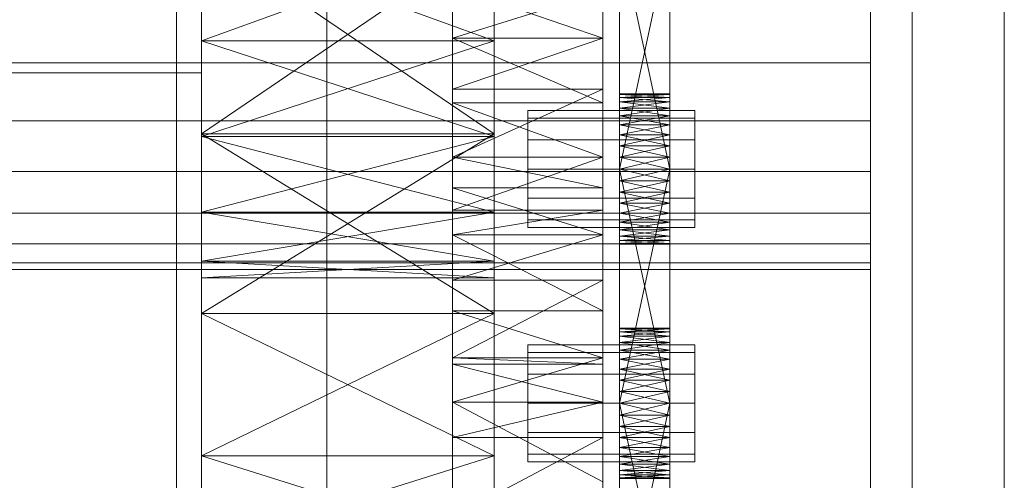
# Model space of a CAD drawing. Header units: millimetres. Extents: x -4738 to 65662, y -68080 to 6847.
# Tile 412 of 656: x 1378 to 1496, y -33299 to -33244. Entities that reach past the tile are written whole.
import ezdxf

# ---------------------------------------------------------------- set-up
doc = ezdxf.new("R2010")
doc.units = ezdxf.units.MM
doc.layers.add('frontal_C03', color=7, linetype='Continuous', lineweight=0)
doc.layers.add('frontal_secador', color=7, linetype='Continuous', lineweight=0)

msp = doc.modelspace()

# ---------------------------------------------------------------- linework, layer by layer
at = {"layer": 'frontal_C03'}
for p, q in [((1435, -34954.179), (1435, -32259.264)), ((1496, -34954.179), (1496, -32259.264)), ((1435, -32263.162), (1435, -34958.077)), ((1435, -35437.51), (1435, -32742.595)), ((1435, -32746.492), (1435, -35441.408)), ((1496, -32746.492), (1496, -35441.408)), ((1415, -35988), (1415, -33007.45)), ((1485, -35988), (1485, -33007.45))]:
    msp.add_line(p, q, dxfattribs=at)
at = {"layer": 'frontal_secador'}
for p, q in [((1400, -33250), (1400, -33000)), ((1400, -36000), (1400, -33000)), ((1397, -35940), (1397, -33075)), ((1400, -36000), (1400, -33075)), ((1400, -34600), (1400, -33075)), ((1400, -35940), (1400, -33075)), ((1400, -34650), (1400, -33075)), ((1480, -33098.5), (1480, -33359)), ((1480, -33354.82), (1480, -33098.5)), ((1480, -33330.5), (1480, -33117.12)), ((1480, -33354.82), (1480, -33117.12)), ((1480, -33122.82), (1480, -33337.72)), ((1480, -33122.82), (1480, -33359)), ((1480, -33330.5), (1480, -33129.28)), ((1480, -33136.5), (1480, -33337.72)), ((1480, -33330.5), (1480, -33136.5)), ((1430, -33163.111), (1430, -33245.858)), ((1448, -33245.858), (1448, -33163.111)), ((1430, -33269.365), (1430, -33177.639)), ((1430, -33177.639), (1430, -33245.858)), ((1430, -33311.527), (1430, -33177.639)), ((1448, -33177.639), (1448, -33269.365)), ((1448, -33245.858), (1448, -33177.639)), ((1448, -33177.639), (1448, -33311.527)), ((1400, -33188.24), (1400, -33278.76)), ((1435, -33278.76), (1435, -33188.24)), ((1430, -33197.635), (1430, -33245.858)), ((1448, -33245.858), (1448, -33197.635)), ((1400, -33220.83), (1400, -33278.76)), ((1430, -33221.142), (1430, -33245.858)), ((1430, -33269.365), (1430, -33221.142)), ((1435, -33278.76), (1435, -33220.83)), ((1448, -33245.858), (1448, -33221.142)), ((1448, -33221.142), (1448, -33269.365)), ((1450, -33264.281), (1450, -33225.481)), ((1456, -33225.481), (1456, -33264.281)), ((1430, -33245.858), (1430, -33227.302)), ((1448, -33227.302), (1448, -33245.858)), ((1450, -33227.136), (1450, -33264.281)), ((1456, -33264.281), (1456, -33227.136)), ((1450, -33264.281), (1450, -33229.414)), ((1456, -33229.414), (1456, -33264.281)), ((1450, -33261.5), (1450, -33232.092)), ((1450, -33264.281), (1450, -33232.092)), ((1456, -33232.092), (1456, -33261.5)), ((1456, -33232.092), (1456, -33264.281)), ((1400, -33233.5), (1400, -33246.17)), ((1400, -33278.76), (1400, -33233.5)), ((1400, -33233.5), (1400, -33257.294)), ((1400, -33233.5), (1400, -33257.599)), ((1400, -33306.731), (1400, -33233.5)), ((1400, -33233.5), (1400, -33266.67)), ((1435, -33233.5), (1400, -33257.294)), ((1435, -33257.294), (1400, -33233.5)), ((1435, -33233.5), (1400, -33246.17)), ((1435, -33246.17), (1400, -33233.5)), ((1435, -33246.17), (1435, -33233.5)), ((1435, -33233.5), (1435, -33278.76)), ((1435, -33257.294), (1435, -33233.5)), ((1435, -33257.599), (1435, -33233.5)), ((1435, -33233.5), (1435, -33306.731)), ((1435, -33266.67), (1435, -33233.5)), ((1450, -33233.5), (1450, -33261.5)), ((1456, -33261.5), (1450, -33233.5)), ((1456, -33233.5), (1450, -33261.5)), ((1456, -33261.5), (1456, -33233.5)), ((1430, -33245.858), (1430, -33239.698)), ((1448, -33245.858), (1430, -33239.698)), ((1430, -33240.248), (1430, -33245.858)), ((1448, -33240.248), (1430, -33245.858)), ((1448, -33239.698), (1448, -33245.858)), ((1448, -33245.858), (1448, -33240.248)), ((1430, -33241.304), (1430, -33248.807)), ((1480, -33241.304), (1480, -33248.807)), ((1400, -33257.599), (1400, -33246.17)), ((1400, -33278.76), (1400, -33246.17)), ((1435, -33246.17), (1400, -33246.17)), ((1435, -33246.17), (1400, -33257.599)), ((1435, -33257.599), (1400, -33246.17)), ((1430, -33245.858), (1430, -33263.732)), ((1430, -33253.576), (1430, -33245.858)), ((1430, -33269.365), (1430, -33245.858)), ((1430, -33245.858), (1430, -33251.942)), ((1430, -33245.858), (1430, -33289.361)), ((1430, -33245.858), (1430, -33311.527)), ((1448, -33245.858), (1430, -33245.858)), ((1448, -33245.858), (1430, -33251.942)), ((1448, -33253.576), (1430, -33245.858)), ((1435, -33246.17), (1435, -33257.599)), ((1435, -33246.17), (1435, -33278.76)), ((1448, -33263.732), (1448, -33245.858)), ((1448, -33245.858), (1448, -33253.576)), ((1448, -33245.858), (1448, -33269.365)), ((1448, -33251.942), (1448, -33245.858)), ((1448, -33289.361), (1448, -33245.858)), ((1448, -33311.527), (1448, -33245.858)), ((1480, -33248.807), (1325, -33248.807)), ((1430, -33248.807), (1325, -33248.807)), ((1430, -33248.807), (1430, -33255.723)), ((1480, -33248.807), (1480, -33255.723)), ((-1400, -33250), (1400, -33250)), ((1250, -33250), (1400, -33250)), ((1400, -36000), (1400, -33250)), ((1430, -33266.411), (1430, -33251.942)), ((1430, -33251.942), (1430, -33260.075)), ((1430, -33269.365), (1430, -33251.942)), ((1448, -33251.942), (1430, -33251.942)), ((1448, -33251.942), (1430, -33260.075)), ((1448, -33251.942), (1448, -33266.411)), ((1448, -33260.075), (1448, -33251.942)), ((1448, -33251.942), (1448, -33269.365)), ((1450, -33252.611), (1450, -33252.5)), ((1456, -33252.611), (1450, -33252.5)), ((1456, -33252.5), (1450, -33252.5)), ((1456, -33252.5), (1450, -33252.611)), ((1456, -33252.611), (1456, -33252.5)), ((1430, -33253.576), (1430, -33263.732)), ((1430, -33260.075), (1430, -33253.576)), ((1448, -33260.075), (1430, -33253.576)), ((1448, -33253.576), (1430, -33253.576)), ((1448, -33263.732), (1448, -33253.576)), ((1448, -33253.576), (1448, -33260.075)), ((1450, -33252.611), (1450, -33253.481)), ((1450, -33252.94), (1450, -33252.611)), ((1450, -33252.611), (1450, -33255.136)), ((1456, -33252.94), (1450, -33252.611)), ((1456, -33252.611), (1450, -33252.611)), ((1456, -33252.611), (1450, -33252.94)), ((1450, -33253.481), (1450, -33252.94)), ((1456, -33253.481), (1450, -33252.94)), ((1456, -33252.94), (1450, -33252.94)), ((1456, -33252.94), (1450, -33253.481)), ((1450, -33253.481), (1450, -33255.136)), ((1450, -33254.219), (1450, -33253.481)), ((1450, -33257.414), (1450, -33253.481)), ((1450, -33292.281), (1450, -33253.481)), ((1456, -33254.219), (1450, -33253.481)), ((1456, -33253.481), (1450, -33253.481)), ((1456, -33253.481), (1450, -33254.219)), ((1456, -33253.481), (1456, -33252.611)), ((1456, -33252.611), (1456, -33252.94)), ((1456, -33255.136), (1456, -33252.611)), ((1456, -33252.94), (1456, -33253.481)), ((1456, -33255.136), (1456, -33253.481)), ((1456, -33253.481), (1456, -33254.219)), ((1456, -33253.481), (1456, -33257.414)), ((1456, -33253.481), (1456, -33292.281)), ((1439, -33255.438), (1439, -33254.5)), ((1459, -33254.5), (1439, -33254.5)), ((1450, -33255.136), (1450, -33254.219)), ((1456, -33255.136), (1450, -33254.219)), ((1456, -33254.219), (1450, -33254.219)), ((1456, -33254.219), (1450, -33255.136)), ((1456, -33254.219), (1456, -33255.136)), ((1459, -33255.438), (1459, -33254.5)), ((1480, -33255.723), (1325, -33255.723)), ((1430, -33255.723), (1325, -33255.723)), ((1430, -33255.723), (1430, -33261.784)), ((1439, -33258), (1439, -33255.438)), ((1459, -33255.438), (1439, -33255.438)), ((1450, -33255.136), (1450, -33257.414)), ((1450, -33256.21), (1450, -33255.136)), ((1450, -33255.136), (1450, -33260.092)), ((1450, -33255.136), (1450, -33292.281)), ((1456, -33256.21), (1450, -33255.136)), ((1456, -33255.136), (1450, -33255.136)), ((1456, -33255.136), (1450, -33256.21)), ((1456, -33257.414), (1456, -33255.136)), ((1456, -33255.136), (1456, -33256.21)), ((1456, -33260.092), (1456, -33255.136)), ((1456, -33292.281), (1456, -33255.136)), ((1459, -33258), (1459, -33255.438)), ((1480, -33255.723), (1480, -33261.784)), ((1400, -33257.294), (1400, -33278.76)), ((1435, -33257.294), (1400, -33257.294)), ((1435, -33257.294), (1400, -33278.76)), ((1435, -33278.76), (1400, -33257.294)), ((1435, -33278.76), (1435, -33257.294)), ((1450, -33257.414), (1450, -33256.21)), ((1456, -33257.414), (1450, -33256.21)), ((1456, -33256.21), (1450, -33256.21)), ((1456, -33256.21), (1450, -33257.414)), ((1456, -33256.21), (1456, -33257.414)), ((1400, -33266.67), (1400, -33257.599)), ((1400, -33278.76), (1400, -33257.599)), ((1435, -33257.599), (1400, -33257.599)), ((1435, -33257.599), (1400, -33266.67)), ((1435, -33266.67), (1400, -33257.599)), ((1435, -33257.599), (1435, -33266.67)), ((1435, -33257.599), (1435, -33278.76)), ((1439, -33261.5), (1439, -33258)), ((1459, -33258), (1439, -33258)), ((1450, -33257.414), (1450, -33260.092)), ((1450, -33258.719), (1450, -33257.414)), ((1450, -33292.281), (1450, -33257.414)), ((1456, -33258.719), (1450, -33257.414)), ((1456, -33257.414), (1450, -33257.414)), ((1456, -33257.414), (1450, -33258.719)), ((1456, -33260.092), (1456, -33257.414)), ((1456, -33257.414), (1456, -33258.719)), ((1456, -33257.414), (1456, -33292.281)), ((1459, -33261.5), (1459, -33258)), ((1450, -33260.092), (1450, -33258.719)), ((1456, -33260.092), (1450, -33258.719)), ((1456, -33258.719), (1450, -33258.719)), ((1456, -33258.719), (1450, -33260.092)), ((1456, -33258.719), (1456, -33260.092)), ((1430, -33260.075), (1430, -33266.411)), ((1430, -33263.732), (1430, -33260.075)), ((1448, -33260.075), (1430, -33260.075)), ((1448, -33260.075), (1430, -33266.411)), ((1448, -33263.732), (1430, -33260.075)), ((1448, -33266.411), (1448, -33260.075)), ((1448, -33260.075), (1448, -33263.732)), ((1450, -33289.5), (1450, -33260.092)), ((1450, -33260.092), (1450, -33261.5)), ((1450, -33292.281), (1450, -33260.092)), ((1456, -33261.5), (1450, -33260.092)), ((1456, -33260.092), (1450, -33260.092)), ((1456, -33260.092), (1450, -33261.5)), ((1456, -33260.092), (1456, -33289.5)), ((1456, -33261.5), (1456, -33260.092)), ((1456, -33260.092), (1456, -33292.281)), ((1480, -33261.784), (1325, -33261.784)), ((1430, -33261.784), (1325, -33261.784)), ((1430, -33261.784), (1430, -33266.759)), ((1439, -33261.5), (1439, -33265)), ((1439, -33261.5), (1459, -33261.5)), ((1450, -33261.5), (1450, -33289.5)), ((1456, -33289.5), (1450, -33261.5)), ((1456, -33261.5), (1450, -33261.5)), ((1456, -33261.5), (1450, -33289.5)), ((1450, -33264.281), (1450, -33261.5)), ((1450, -33261.5), (1450, -33262.908)), ((1456, -33261.5), (1450, -33262.908)), ((1456, -33262.908), (1450, -33261.5)), ((1456, -33289.5), (1456, -33261.5)), ((1456, -33261.5), (1456, -33264.281)), ((1456, -33262.908), (1456, -33261.5)), ((1459, -33265), (1459, -33261.5)), ((1480, -33261.784), (1480, -33266.759)), ((1450, -33262.908), (1450, -33264.281)), ((1456, -33262.908), (1450, -33262.908)), ((1456, -33262.908), (1450, -33264.281)), ((1456, -33264.281), (1450, -33262.908)), ((1456, -33264.281), (1456, -33262.908)), ((1430, -33269.365), (1430, -33263.732)), ((1448, -33269.365), (1430, -33263.732)), ((1448, -33263.732), (1430, -33263.732)), ((1448, -33263.732), (1448, -33269.365)), ((1450, -33266.79), (1450, -33264.281)), ((1450, -33264.281), (1450, -33265.586)), ((1450, -33268.781), (1450, -33264.281)), ((1450, -33270.5), (1450, -33264.281)), ((1456, -33264.281), (1450, -33264.281)), ((1456, -33264.281), (1450, -33265.586)), ((1456, -33265.586), (1450, -33264.281)), ((1456, -33264.281), (1456, -33266.79)), ((1456, -33265.586), (1456, -33264.281)), ((1456, -33264.281), (1456, -33268.781)), ((1456, -33264.281), (1456, -33270.5)), ((1439, -33265), (1439, -33267.562)), ((1459, -33265), (1439, -33265)), ((1459, -33265), (1459, -33267.562)), ((1400, -33306.731), (1400, -33266.67)), ((1400, -33272.493), (1400, -33266.67)), ((1400, -33278.76), (1400, -33266.67)), ((1435, -33266.67), (1400, -33266.67)), ((1435, -33266.67), (1400, -33272.493)), ((1435, -33272.493), (1400, -33266.67)), ((1430, -33266.411), (1430, -33269.365)), ((1448, -33266.411), (1430, -33266.411)), ((1448, -33266.411), (1430, -33269.365)), ((1435, -33266.67), (1435, -33306.731)), ((1435, -33266.67), (1435, -33272.493)), ((1435, -33266.67), (1435, -33278.76)), ((1448, -33269.365), (1448, -33266.411)), ((1450, -33265.586), (1450, -33266.79)), ((1456, -33265.586), (1450, -33265.586)), ((1456, -33265.586), (1450, -33266.79)), ((1456, -33266.79), (1450, -33265.586)), ((1456, -33266.79), (1456, -33265.586)), ((1480, -33266.759), (1325, -33266.759)), ((1430, -33266.759), (1325, -33266.759)), ((1430, -33266.759), (1430, -33270.455)), ((1439, -33267.562), (1439, -33268.5)), ((1459, -33267.562), (1439, -33267.562)), ((1450, -33268.781), (1450, -33266.79)), ((1450, -33266.79), (1450, -33267.864)), ((1456, -33266.79), (1450, -33266.79)), ((1456, -33266.79), (1450, -33267.864)), ((1456, -33267.864), (1450, -33266.79)), ((1450, -33267.864), (1450, -33268.781)), ((1456, -33267.864), (1450, -33267.864)), ((1456, -33267.864), (1450, -33268.781)), ((1456, -33268.781), (1450, -33267.864)), ((1456, -33266.79), (1456, -33268.781)), ((1456, -33267.864), (1456, -33266.79)), ((1456, -33268.781), (1456, -33267.864)), ((1459, -33267.562), (1459, -33268.5)), ((1480, -33266.759), (1480, -33270.455)), ((1459, -33268.5), (1439, -33268.5)), ((1450, -33270.06), (1450, -33268.781)), ((1450, -33268.781), (1450, -33269.519)), ((1450, -33270.5), (1450, -33268.781)), ((1456, -33268.781), (1450, -33268.781)), ((1456, -33268.781), (1450, -33269.519)), ((1456, -33269.519), (1450, -33268.781)), ((1456, -33268.781), (1456, -33270.06)), ((1456, -33269.519), (1456, -33268.781)), ((1456, -33268.781), (1456, -33270.5)), ((1430, -33269.365), (1430, -33284.806)), ((1430, -33278.435), (1430, -33269.365)), ((1430, -33289.361), (1430, -33269.365)), ((1430, -33269.365), (1430, -33274.777)), ((1430, -33303.889), (1430, -33269.365)), ((1430, -33311.527), (1430, -33269.365)), ((1448, -33269.365), (1430, -33269.365)), ((1448, -33269.365), (1430, -33274.777)), ((1448, -33278.435), (1430, -33269.365)), ((1448, -33284.806), (1448, -33269.365)), ((1448, -33269.365), (1448, -33278.435)), ((1448, -33269.365), (1448, -33289.361)), ((1448, -33274.777), (1448, -33269.365)), ((1448, -33269.365), (1448, -33303.889)), ((1448, -33269.365), (1448, -33311.527)), ((1450, -33269.519), (1450, -33270.06)), ((1456, -33269.519), (1450, -33269.519)), ((1456, -33269.519), (1450, -33270.06)), ((1456, -33270.06), (1450, -33269.519)), ((1450, -33270.5), (1450, -33270.06)), ((1450, -33270.06), (1450, -33270.389)), ((1456, -33270.06), (1450, -33270.06)), ((1456, -33270.06), (1450, -33270.389)), ((1456, -33270.389), (1450, -33270.06)), ((1456, -33270.06), (1456, -33269.519)), ((1456, -33270.06), (1456, -33270.5)), ((1456, -33270.389), (1456, -33270.06)), ((1480, -33270.455), (1325, -33270.455)), ((1430, -33270.455), (1325, -33270.455)), ((1430, -33270.455), (1430, -33272.731)), ((1450, -33270.389), (1450, -33270.5)), ((1456, -33270.389), (1450, -33270.389)), ((1456, -33270.389), (1450, -33270.5)), ((1456, -33270.5), (1450, -33270.389)), ((1456, -33270.5), (1450, -33270.5)), ((1456, -33270.5), (1456, -33270.389)), ((1480, -33270.455), (1480, -33272.731)), ((1400, -33306.731), (1400, -33272.493)), ((1400, -33274.5), (1400, -33272.493)), ((1435, -33272.493), (1400, -33272.493)), ((1435, -33272.493), (1400, -33274.5)), ((1435, -33274.5), (1400, -33272.493)), ((1435, -33272.493), (1435, -33306.731)), ((1435, -33272.493), (1435, -33274.5)), ((1480, -33272.731), (1325, -33272.731)), ((1430, -33272.731), (1325, -33272.731)), ((1480, -33273.5), (1325, -33273.5)), ((1430, -33273.5), (1325, -33273.5)), ((1430, -33272.731), (1430, -33273.5)), ((1480, -33272.731), (1480, -33273.5)), ((1400, -33306.731), (1400, -33274.5)), ((1435, -33274.5), (1400, -33274.5)), ((1430, -33289.353), (1430, -33274.777)), ((1430, -33274.777), (1430, -33284.05)), ((1430, -33289.361), (1430, -33274.777)), ((1448, -33274.777), (1430, -33274.777)), ((1448, -33274.777), (1430, -33284.05)), ((1435, -33274.5), (1435, -33306.731)), ((1448, -33274.777), (1448, -33289.353)), ((1448, -33284.05), (1448, -33274.777)), ((1448, -33274.777), (1448, -33289.361)), ((1430, -33278.435), (1430, -33284.806)), ((1430, -33284.05), (1430, -33278.435)), ((1448, -33284.05), (1430, -33278.435)), ((1448, -33278.435), (1430, -33278.435)), ((1448, -33284.806), (1448, -33278.435)), ((1448, -33278.435), (1448, -33284.05)), ((1400, -33306.731), (1400, -33278.76)), ((1400, -33278.76), (1400, -33295.794)), ((1435, -33278.76), (1400, -33278.76)), ((1435, -33278.76), (1400, -33295.794)), ((1435, -33295.794), (1400, -33278.76)), ((1435, -33278.76), (1435, -33306.731)), ((1435, -33295.794), (1435, -33278.76)), ((1450, -33280.611), (1450, -33280.5)), ((1456, -33280.611), (1450, -33280.5)), ((1456, -33280.5), (1450, -33280.5)), ((1456, -33280.5), (1450, -33280.611)), ((1450, -33280.611), (1450, -33281.481)), ((1450, -33280.94), (1450, -33280.611)), ((1450, -33280.611), (1450, -33283.136)), ((1456, -33280.94), (1450, -33280.611)), ((1456, -33280.611), (1450, -33280.611)), ((1456, -33280.611), (1450, -33280.94)), ((1456, -33280.611), (1456, -33280.5)), ((1456, -33281.481), (1456, -33280.611)), ((1456, -33280.611), (1456, -33280.94)), ((1456, -33283.136), (1456, -33280.611)), ((1450, -33281.481), (1450, -33280.94)), ((1456, -33281.481), (1450, -33280.94)), ((1456, -33280.94), (1450, -33280.94)), ((1456, -33280.94), (1450, -33281.481)), ((1450, -33281.481), (1450, -33283.136)), ((1450, -33282.219), (1450, -33281.481)), ((1450, -33285.414), (1450, -33281.481)), ((1450, -33320.281), (1450, -33281.481)), ((1456, -33282.219), (1450, -33281.481)), ((1456, -33281.481), (1450, -33281.481)), ((1456, -33281.481), (1450, -33282.219)), ((1456, -33280.94), (1456, -33281.481)), ((1456, -33283.136), (1456, -33281.481)), ((1456, -33281.481), (1456, -33282.219)), ((1456, -33281.481), (1456, -33285.414)), ((1456, -33281.481), (1456, -33320.281)), ((1439, -33283.438), (1439, -33282.5)), ((1459, -33282.5), (1439, -33282.5)), ((1450, -33283.136), (1450, -33282.219)), ((1456, -33283.136), (1450, -33282.219)), ((1456, -33282.219), (1450, -33282.219)), ((1456, -33282.219), (1450, -33283.136)), ((1450, -33283.136), (1450, -33285.414)), ((1450, -33284.21), (1450, -33283.136)), ((1450, -33283.136), (1450, -33288.092)), ((1450, -33283.136), (1450, -33320.281)), ((1456, -33284.21), (1450, -33283.136)), ((1456, -33283.136), (1450, -33283.136)), ((1456, -33283.136), (1450, -33284.21)), ((1456, -33282.219), (1456, -33283.136)), ((1456, -33285.414), (1456, -33283.136)), ((1456, -33283.136), (1456, -33284.21)), ((1456, -33288.092), (1456, -33283.136)), ((1456, -33320.281), (1456, -33283.136)), ((1459, -33283.438), (1459, -33282.5)), ((1430, -33284.05), (1430, -33289.353)), ((1430, -33284.806), (1430, -33284.05)), ((1448, -33284.05), (1430, -33284.05)), ((1448, -33284.05), (1430, -33289.353)), ((1448, -33284.806), (1430, -33284.05)), ((1439, -33286), (1439, -33283.438)), ((1459, -33283.438), (1439, -33283.438)), ((1448, -33289.353), (1448, -33284.05)), ((1448, -33284.05), (1448, -33284.806)), ((1450, -33285.414), (1450, -33284.21)), ((1456, -33285.414), (1450, -33284.21)), ((1456, -33284.21), (1450, -33284.21)), ((1456, -33284.21), (1450, -33285.414)), ((1456, -33284.21), (1456, -33285.414)), ((1459, -33286), (1459, -33283.438)), ((1430, -33289.361), (1430, -33284.806)), ((1448, -33289.361), (1430, -33284.806)), ((1448, -33284.806), (1430, -33284.806)), ((1448, -33284.806), (1448, -33289.361)), ((1450, -33285.414), (1450, -33288.092)), ((1450, -33286.719), (1450, -33285.414)), ((1450, -33320.281), (1450, -33285.414)), ((1456, -33286.719), (1450, -33285.414)), ((1456, -33285.414), (1450, -33285.414)), ((1456, -33285.414), (1450, -33286.719)), ((1456, -33288.092), (1456, -33285.414)), ((1456, -33285.414), (1456, -33286.719)), ((1456, -33285.414), (1456, -33320.281)), ((1439, -33289.5), (1439, -33286)), ((1459, -33286), (1439, -33286)), ((1450, -33288.092), (1450, -33286.719)), ((1456, -33288.092), (1450, -33286.719)), ((1456, -33286.719), (1450, -33286.719)), ((1456, -33286.719), (1450, -33288.092)), ((1456, -33286.719), (1456, -33288.092)), ((1459, -33289.5), (1459, -33286)), ((1450, -33317.5), (1450, -33288.092)), ((1450, -33288.092), (1450, -33289.5)), ((1450, -33320.281), (1450, -33288.092)), ((1456, -33289.5), (1450, -33288.092)), ((1456, -33288.092), (1450, -33288.092)), ((1456, -33288.092), (1450, -33289.5)), ((1456, -33288.092), (1456, -33317.5)), ((1456, -33289.5), (1456, -33288.092)), ((1456, -33288.092), (1456, -33320.281)), ((1448, -33289.353), (1430, -33289.353)), ((1448, -33289.353), (1430, -33289.361)), ((1430, -33289.361), (1430, -33300.859)), ((1430, -33298.895), (1430, -33289.361)), ((1430, -33303.889), (1430, -33289.361)), ((1430, -33289.361), (1430, -33293.572)), ((1430, -33289.361), (1430, -33311.527)), ((1448, -33289.361), (1430, -33289.361)), ((1448, -33289.361), (1430, -33293.572)), ((1448, -33298.895), (1430, -33289.361)), ((1439, -33289.5), (1439, -33293)), ((1439, -33289.5), (1459, -33289.5)), ((1448, -33300.859), (1448, -33289.361)), ((1448, -33289.361), (1448, -33298.895)), ((1448, -33289.361), (1448, -33303.889)), ((1448, -33293.572), (1448, -33289.361)), ((1448, -33311.527), (1448, -33289.361)), ((1450, -33289.5), (1450, -33317.5)), ((1456, -33317.5), (1450, -33289.5)), ((1456, -33289.5), (1450, -33289.5)), ((1456, -33289.5), (1450, -33317.5)), ((1450, -33292.281), (1450, -33289.5)), ((1450, -33289.5), (1450, -33290.908)), ((1456, -33289.5), (1450, -33290.908)), ((1456, -33290.908), (1450, -33289.5)), ((1456, -33317.5), (1456, -33289.5)), ((1456, -33289.5), (1456, -33292.281)), ((1456, -33290.908), (1456, -33289.5)), ((1459, -33293), (1459, -33289.5)), ((1450, -33290.908), (1450, -33292.281)), ((1456, -33290.908), (1450, -33290.908)), ((1456, -33290.908), (1450, -33292.281)), ((1456, -33292.281), (1450, -33290.908)), ((1456, -33292.281), (1456, -33290.908)), ((1450, -33294.79), (1450, -33292.281)), ((1450, -33292.281), (1450, -33293.586)), ((1450, -33296.781), (1450, -33292.281)), ((1450, -33298.5), (1450, -33292.281)), ((1456, -33292.281), (1450, -33292.281)), ((1456, -33292.281), (1450, -33293.586)), ((1456, -33293.586), (1450, -33292.281)), ((1456, -33292.281), (1456, -33294.79)), ((1456, -33293.586), (1456, -33292.281)), ((1456, -33292.281), (1456, -33296.781)), ((1456, -33292.281), (1456, -33298.5)), ((1430, -33306.827), (1430, -33293.572)), ((1430, -33293.572), (1430, -33303.075)), ((1430, -33303.889), (1430, -33293.572)), ((1448, -33293.572), (1430, -33293.572)), ((1448, -33293.572), (1430, -33303.075)), ((1439, -33293), (1439, -33295.562)), ((1459, -33293), (1439, -33293)), ((1448, -33293.572), (1448, -33306.827)), ((1448, -33303.075), (1448, -33293.572)), ((1448, -33293.572), (1448, -33303.889)), ((1450, -33293.586), (1450, -33294.79)), ((1456, -33293.586), (1450, -33293.586)), ((1456, -33293.586), (1450, -33294.79)), ((1456, -33294.79), (1450, -33293.586)), ((1456, -33294.79), (1456, -33293.586)), ((1459, -33293), (1459, -33295.562)), ((1450, -33296.781), (1450, -33294.79)), ((1450, -33294.79), (1450, -33295.864)), ((1456, -33294.79), (1450, -33294.79)), ((1456, -33294.79), (1450, -33295.864)), ((1456, -33295.864), (1450, -33294.79)), ((1456, -33294.79), (1456, -33296.781)), ((1456, -33295.864), (1456, -33294.79)), ((1400, -33295.794), (1400, -33306.731)), ((1435, -33295.794), (1400, -33295.794)), ((1435, -33295.794), (1400, -33306.731)), ((1435, -33306.731), (1400, -33295.794)), ((1435, -33306.731), (1435, -33295.794)), ((1439, -33295.562), (1439, -33296.5)), ((1459, -33295.562), (1439, -33295.562)), ((1450, -33295.864), (1450, -33296.781)), ((1456, -33295.864), (1450, -33295.864)), ((1456, -33295.864), (1450, -33296.781)), ((1456, -33296.781), (1450, -33295.864)), ((1456, -33296.781), (1456, -33295.864)), ((1459, -33295.562), (1459, -33296.5)), ((1459, -33296.5), (1439, -33296.5)), ((1450, -33298.06), (1450, -33296.781)), ((1450, -33296.781), (1450, -33297.519)), ((1450, -33298.5), (1450, -33296.781)), ((1456, -33296.781), (1450, -33296.781)), ((1456, -33296.781), (1450, -33297.519)), ((1456, -33297.519), (1450, -33296.781)), ((1456, -33296.781), (1456, -33298.06)), ((1456, -33297.519), (1456, -33296.781)), ((1456, -33296.781), (1456, -33298.5)), ((1450, -33297.519), (1450, -33298.06)), ((1456, -33297.519), (1450, -33297.519)), ((1456, -33297.519), (1450, -33298.06)), ((1456, -33298.06), (1450, -33297.519)), ((1450, -33298.5), (1450, -33298.06)), ((1450, -33298.06), (1450, -33298.389)), ((1456, -33298.06), (1450, -33298.06)), ((1456, -33298.06), (1450, -33298.389)), ((1456, -33298.389), (1450, -33298.06)), ((1450, -33298.389), (1450, -33298.5)), ((1456, -33298.389), (1450, -33298.389)), ((1456, -33298.389), (1450, -33298.5)), ((1456, -33298.5), (1450, -33298.389)), ((1456, -33298.5), (1450, -33298.5)), ((1456, -33298.06), (1456, -33297.519)), ((1456, -33298.06), (1456, -33298.5)), ((1456, -33298.389), (1456, -33298.06)), ((1456, -33298.5), (1456, -33298.389))]:
    msp.add_line(p, q, dxfattribs=at)

doc.saveas('drawing.dxf')
